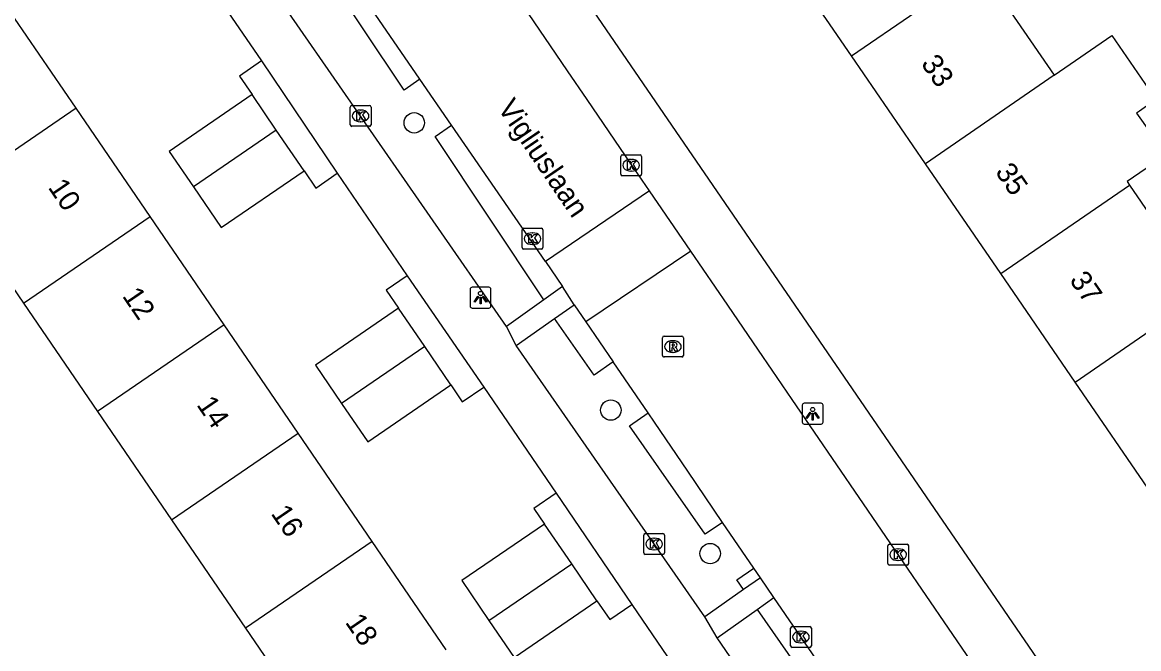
# Model space of a CAD drawing. Extents: x 157466 to 158888, y 383063 to 384677.
# Drawn here: x 158536.9 to 158590.5, y 383754.2 to 383784.2 of the extents above; entities that cross this region are included whole.
import ezdxf

# ---------------------------------------------------------------- set-up
doc = ezdxf.new("R2010")
doc.units = 0
for name, color, linetype in [('IMGEO_Boom', 7, 'Continuous'), ('IMGEO_Kolk', 7, 'Continuous'), ('IMGEO_Lichtpunt', 7, 'Continuous'), ('IMGEO_Openbare_ruimte_label', 7, 'Continuous'), ('IMGEO_Pand', 7, 'Continuous'), ('IMGEO_Pand_nummerreeks', 7, 'Continuous'), ('IMGEO_Rijbaan_lokaal_open', 7, 'Continuous'), ('IMGEO_Rioolput', 7, 'Continuous'), ('IMGEO_Voetpad_open', 7, 'Continuous')]:
    doc.layers.add(name, color=color, linetype=linetype)

msp = doc.modelspace()

# ---------------------------------------------------------------- linework, layer by layer
at = {"layer": 'IMGEO_Boom'}
for centre in [(158555.716, 383779.423), (158565.156, 383765.642), (158569.926, 383758.757)]:
    msp.add_circle(centre, 0.489, dxfattribs=at)
at = {"layer": 'IMGEO_Kolk'}
for p, q in [((158552.64, 383779.329), (158552.64, 383780.181)), ((158552.715, 383780.255), (158553.567, 383780.255)), ((158553.641, 383780.181), (158553.641, 383779.329)), ((158553.128, 383780.035), (158553.153, 383780.035)), ((158553.567, 383779.255), (158552.715, 383779.255)), ((158553.151, 383779.475), (158553.126, 383779.475)), ((158565.633, 383776.961), (158565.633, 383777.813)), ((158565.708, 383777.887), (158566.56, 383777.887)), ((158566.121, 383777.667), (158566.146, 383777.667)), ((158566.634, 383777.813), (158566.634, 383776.961)), ((158566.56, 383776.887), (158565.708, 383776.887)), ((158566.144, 383777.107), (158566.119, 383777.107)), ((158560.894, 383773.438), (158560.894, 383774.29)), ((158560.969, 383774.364), (158561.821, 383774.364)), ((158561.382, 383774.144), (158561.407, 383774.144)), ((158561.895, 383774.29), (158561.895, 383773.438)), ((158561.821, 383773.364), (158560.969, 383773.364)), ((158561.405, 383773.584), (158561.38, 383773.584)), ((158566.808, 383759.717), (158567.66, 383759.717)), ((158566.733, 383758.791), (158566.733, 383759.643)), ((158567.221, 383759.497), (158567.246, 383759.497)), ((158567.734, 383759.643), (158567.734, 383758.791)), ((158578.457, 383758.278), (158578.457, 383759.13)), ((158578.532, 383759.204), (158579.384, 383759.204)), ((158579.458, 383759.13), (158579.458, 383758.278)), ((158567.66, 383758.717), (158566.808, 383758.717)), ((158567.244, 383758.937), (158567.219, 383758.937)), ((158578.945, 383758.984), (158578.97, 383758.984)), ((158579.384, 383758.204), (158578.532, 383758.204)), ((158578.968, 383758.424), (158578.943, 383758.424)), ((158573.785, 383754.328), (158573.785, 383755.18)), ((158573.86, 383755.254), (158574.712, 383755.254)), ((158574.273, 383755.034), (158574.298, 383755.034)), ((158574.786, 383755.18), (158574.786, 383754.328)), ((158574.296, 383754.474), (158574.271, 383754.474)), ((158574.712, 383754.254), (158573.86, 383754.254))]:
    msp.add_line(p, q, dxfattribs=at)
for points in [[(158552.64, 383779.329), (158552.64, 383780.181)], [(158552.715, 383780.255), (158553.567, 383780.255)], [(158553.641, 383780.181), (158553.641, 383779.329)], [(158552.961, 383779.955), (158553.084, 383779.955), (158553.084, 383779.804), (158553.214, 383779.955), (158553.378, 383779.955), (158553.232, 383779.804), (158553.385, 383779.555), (158553.233, 383779.555), (158553.148, 383779.719), (158553.084, 383779.652), (158553.084, 383779.555), (158552.961, 383779.555), (158552.961, 383779.955)], [(158553.567, 383779.255), (158552.715, 383779.255)], [(158565.633, 383776.961), (158565.633, 383777.813)], [(158565.708, 383777.887), (158566.56, 383777.887)], [(158565.954, 383777.587), (158566.077, 383777.587), (158566.077, 383777.436), (158566.207, 383777.587), (158566.371, 383777.587), (158566.225, 383777.436), (158566.378, 383777.187), (158566.226, 383777.187), (158566.141, 383777.351), (158566.077, 383777.284), (158566.077, 383777.187), (158565.954, 383777.187), (158565.954, 383777.587)], [(158566.634, 383777.813), (158566.634, 383776.961)], [(158566.56, 383776.887), (158565.708, 383776.887)], [(158560.894, 383773.438), (158560.894, 383774.29)], [(158560.969, 383774.364), (158561.821, 383774.364)], [(158561.895, 383774.29), (158561.895, 383773.438)], [(158561.215, 383774.064), (158561.338, 383774.064), (158561.338, 383773.913), (158561.468, 383774.064), (158561.632, 383774.064), (158561.486, 383773.913), (158561.639, 383773.664), (158561.487, 383773.664), (158561.402, 383773.828), (158561.338, 383773.761), (158561.338, 383773.664), (158561.215, 383773.664), (158561.215, 383774.064)], [(158561.821, 383773.364), (158560.969, 383773.364)], [(158566.808, 383759.717), (158567.66, 383759.717)], [(158566.733, 383758.791), (158566.733, 383759.643)], [(158567.054, 383759.417), (158567.177, 383759.417), (158567.177, 383759.266), (158567.307, 383759.417), (158567.471, 383759.417), (158567.325, 383759.266), (158567.478, 383759.017), (158567.326, 383759.017), (158567.241, 383759.181), (158567.177, 383759.114), (158567.177, 383759.017), (158567.054, 383759.017), (158567.054, 383759.417)], [(158567.734, 383759.643), (158567.734, 383758.791)], [(158578.457, 383758.278), (158578.457, 383759.13)], [(158578.532, 383759.204), (158579.384, 383759.204)], [(158579.458, 383759.13), (158579.458, 383758.278)], [(158567.66, 383758.717), (158566.808, 383758.717)], [(158578.778, 383758.904), (158578.901, 383758.904), (158578.901, 383758.753), (158579.031, 383758.904), (158579.195, 383758.904), (158579.049, 383758.753), (158579.202, 383758.504), (158579.05, 383758.504), (158578.965, 383758.668), (158578.901, 383758.601), (158578.901, 383758.504), (158578.778, 383758.504), (158578.778, 383758.904)], [(158579.384, 383758.204), (158578.532, 383758.204)], [(158573.785, 383754.328), (158573.785, 383755.18)], [(158573.86, 383755.254), (158574.712, 383755.254)], [(158574.106, 383754.954), (158574.229, 383754.954), (158574.229, 383754.803), (158574.359, 383754.954), (158574.523, 383754.954), (158574.377, 383754.803), (158574.53, 383754.554), (158574.378, 383754.554), (158574.293, 383754.718), (158574.229, 383754.651), (158574.229, 383754.554), (158574.106, 383754.554), (158574.106, 383754.954)], [(158574.786, 383755.18), (158574.786, 383754.328)], [(158574.712, 383754.254), (158573.86, 383754.254)]]:
    msp.add_lwpolyline(points, dxfattribs=at)
for centre, start, end in [((158552.717, 383780.179), 91.552, 178.448), ((158552.717, 383780.179), 91.552, 178.448), ((158553.565, 383780.179), 1.552, 88.448), ((158553.565, 383780.179), 1.552, 88.448), ((158552.717, 383779.331), 181.552, 268.448), ((158552.717, 383779.331), 181.552, 268.448), ((158553.565, 383779.331), 271.552, 358.448), ((158553.565, 383779.331), 271.552, 358.448), ((158565.71, 383777.811), 91.552, 178.448), ((158565.71, 383777.811), 91.552, 178.448), ((158566.558, 383777.811), 1.552, 88.448), ((158566.558, 383777.811), 1.552, 88.448), ((158565.71, 383776.963), 181.552, 268.448), ((158565.71, 383776.963), 181.552, 268.448), ((158566.558, 383776.963), 271.552, 358.448), ((158566.558, 383776.963), 271.552, 358.448), ((158560.971, 383774.288), 91.552, 178.448), ((158560.971, 383774.288), 91.552, 178.448), ((158561.819, 383774.288), 1.552, 88.448), ((158561.819, 383774.288), 1.552, 88.448), ((158560.971, 383773.44), 181.552, 268.448), ((158560.971, 383773.44), 181.552, 268.448), ((158561.819, 383773.44), 271.552, 358.448), ((158561.819, 383773.44), 271.552, 358.448), ((158566.81, 383759.641), 91.552, 178.448), ((158566.81, 383759.641), 91.552, 178.448), ((158567.658, 383759.641), 1.552, 88.448), ((158567.658, 383759.641), 1.552, 88.448), ((158578.534, 383759.128), 91.552, 178.448), ((158578.534, 383759.128), 91.552, 178.448), ((158579.382, 383759.128), 1.552, 88.448), ((158579.382, 383759.128), 1.552, 88.448), ((158566.81, 383758.793), 181.552, 268.448), ((158566.81, 383758.793), 181.552, 268.448), ((158567.658, 383758.793), 271.552, 358.448), ((158567.658, 383758.793), 271.552, 358.448), ((158578.534, 383758.28), 181.552, 268.448), ((158578.534, 383758.28), 181.552, 268.448), ((158579.382, 383758.28), 271.552, 358.448), ((158579.382, 383758.28), 271.552, 358.448), ((158573.862, 383755.178), 91.552, 178.448), ((158573.862, 383755.178), 91.552, 178.448), ((158574.71, 383755.178), 1.552, 88.448), ((158574.71, 383755.178), 1.552, 88.448), ((158573.862, 383754.33), 181.552, 268.448), ((158573.862, 383754.33), 181.552, 268.448), ((158574.71, 383754.33), 271.552, 358.448), ((158574.71, 383754.33), 271.552, 358.448)]:
    msp.add_arc(centre, 0.0765, start, end, dxfattribs=at)
for centre, major_axis, ratio, start_param, end_param in [((158553.127, 383779.755), (-0.387, 0.002), 0.722429, 4.712389, 7.853982), ((158553.152, 383779.755), (-0.39, 0.002), 0.717154, 1.570796, 4.712389), ((158566.12, 383777.387), (-0.387, 0.002), 0.722429, 4.712389, 7.853982), ((158566.145, 383777.387), (-0.39, 0.002), 0.717154, 1.570796, 4.712389), ((158561.381, 383773.864), (-0.387, 0.002), 0.722429, 4.712389, 7.853982), ((158561.406, 383773.864), (-0.39, 0.002), 0.717154, 1.570796, 4.712389), ((158567.22, 383759.217), (-0.387, 0.002), 0.722429, 4.712389, 7.853982), ((158567.245, 383759.217), (-0.39, 0.002), 0.717154, 1.570796, 4.712389), ((158578.944, 383758.704), (-0.387, 0.002), 0.722429, 4.712389, 7.853982), ((158578.969, 383758.704), (-0.39, 0.002), 0.717154, 1.570796, 4.712389), ((158574.272, 383754.754), (-0.387, 0.002), 0.722429, 4.712389, 7.853982), ((158574.297, 383754.754), (-0.39, 0.002), 0.717154, 1.570796, 4.712389)]:
    msp.add_ellipse(centre, major_axis=major_axis, ratio=ratio, start_param=start_param, end_param=end_param, dxfattribs=at)
at = {"layer": 'IMGEO_Lichtpunt'}
for p, q in [((158559.302, 383771.534), (158558.494, 383771.534)), ((158559.302, 383771.534), (158558.494, 383771.534)), ((158558.4, 383771.439), (158558.4, 383770.632)), ((158558.4, 383771.439), (158558.4, 383770.632)), ((158559.396, 383770.632), (158559.396, 383771.439)), ((158559.396, 383770.632), (158559.396, 383771.439)), ((158558.494, 383770.538), (158559.302, 383770.538)), ((158558.494, 383770.538), (158559.302, 383770.538)), ((158574.35, 383765.871), (158574.35, 383765.064)), ((158574.35, 383765.871), (158574.35, 383765.064)), ((158575.252, 383765.966), (158574.444, 383765.966)), ((158575.252, 383765.966), (158574.444, 383765.966)), ((158575.346, 383765.064), (158575.346, 383765.871)), ((158575.346, 383765.064), (158575.346, 383765.871)), ((158574.444, 383764.97), (158575.252, 383764.97)), ((158574.444, 383764.97), (158575.252, 383764.97))]:
    msp.add_line(p, q, dxfattribs=at)
for points in [[(158558.774, 383771.103), (158558.813, 383771.075), (158558.625, 383770.813), (158558.587, 383770.84), (158558.774, 383771.103)], [(158558.876, 383771.055), (158558.923, 383771.055), (158558.923, 383770.733), (158558.876, 383770.733), (158558.876, 383771.055)], [(158558.986, 383771.075), (158559.024, 383771.102), (158559.211, 383770.84), (158559.172, 383770.812), (158558.986, 383771.075)], [(158574.724, 383765.535), (158574.763, 383765.507), (158574.575, 383765.245), (158574.537, 383765.272), (158574.724, 383765.535)], [(158574.826, 383765.487), (158574.873, 383765.487), (158574.873, 383765.165), (158574.826, 383765.165), (158574.826, 383765.487)], [(158574.936, 383765.507), (158574.974, 383765.534), (158575.161, 383765.272), (158575.122, 383765.244), (158574.936, 383765.507)]]:
    msp.add_lwpolyline(points, dxfattribs=at)
for centre in [(158558.899, 383771.237), (158574.849, 383765.669)]:
    msp.add_circle(centre, 0.0994, dxfattribs=at)
for centre, start, end in [((158558.494, 383771.439), 90, 180), ((158558.494, 383771.439), 90, 180), ((158559.302, 383771.439), 0, 90), ((158559.302, 383771.439), 0, 90), ((158558.494, 383770.632), 180, 270), ((158558.494, 383770.632), 180, 270), ((158559.302, 383770.632), 270, 0), ((158559.302, 383770.632), 270, 360), ((158574.444, 383765.871), 90, 180), ((158574.444, 383765.871), 90, 180), ((158575.252, 383765.871), 0, 90), ((158575.252, 383765.871), 0, 90), ((158574.444, 383765.064), 180, 270), ((158574.444, 383765.064), 180, 270), ((158575.252, 383765.064), 270, 0), ((158575.252, 383765.064), 270, 360)]:
    msp.add_arc(centre, 0.0946, start, end, dxfattribs=at)
at = {"layer": 'IMGEO_Pand'}
for points in [[(158576.707, 383782.641), (158573.11, 383787.882)], [(158576.707, 383782.641), (158582.89, 383786.883)], [(158582.89, 383786.883), (158586.444, 383781.704)], [(158539.475, 383780.129), (158535.919, 383785.328)], [(158586.444, 383781.704), (158589.217, 383783.607), (158591.321, 383780.541), (158590.539, 383779.979), (158590.4, 383779.879), (158591.825, 383777.894), (158589.944, 383776.603), (158590.061, 383776.432)], [(158580.261, 383777.462), (158576.707, 383782.641)], [(158586.444, 383781.704), (158580.261, 383777.462)], [(158547.93, 383780.776), (158543.95, 383778.054), (158545.112, 383776.355)], [(158549.092, 383779.077), (158547.93, 383780.776)], [(158539.475, 383780.129), (158533.39, 383775.969)], [(158543.029, 383774.931), (158539.475, 383780.129)], [(158549.092, 383779.077), (158545.112, 383776.355)], [(158550.427, 383777.126), (158549.092, 383779.077)], [(158583.879, 383772.189), (158580.261, 383777.462)], [(158545.112, 383776.355), (158546.447, 383774.404), (158550.427, 383777.126)], [(158583.879, 383772.189), (158590.061, 383776.432)], [(158590.061, 383776.432), (158593.63, 383771.231)], [(158533.39, 383775.969), (158536.946, 383770.771)], [(158536.946, 383770.771), (158543.029, 383774.931)], [(158546.584, 383769.732), (158543.029, 383774.931)], [(158587.448, 383766.988), (158583.879, 383772.189)], [(158587.448, 383766.988), (158593.63, 383771.231)], [(158536.946, 383770.771), (158540.502, 383765.573)], [(158554.961, 383770.528), (158550.97, 383767.798), (158552.227, 383765.96)], [(158556.219, 383768.689), (158554.961, 383770.528)], [(158546.584, 383769.732), (158540.502, 383765.573)], [(158550.14, 383764.533), (158546.584, 383769.732)], [(158556.219, 383768.689), (158552.227, 383765.96)], [(158557.474, 383766.855), (158556.219, 383768.689)], [(158552.227, 383765.96), (158553.483, 383764.124), (158557.474, 383766.855)], [(158591.115, 383761.644), (158587.448, 383766.988)], [(158540.502, 383765.573), (158544.058, 383760.375)], [(158544.058, 383760.375), (158550.14, 383764.533)], [(158553.694, 383759.335), (158550.14, 383764.533)], [(158544.058, 383760.375), (158547.614, 383755.177)], [(158561.966, 383760.175), (158557.995, 383757.458), (158559.305, 383755.542)], [(158563.277, 383758.258), (158561.966, 383760.175)], [(158553.694, 383759.335), (158547.614, 383755.177)], [(158557.249, 383754.136), (158553.694, 383759.335)], [(158559.305, 383755.542), (158563.277, 383758.258)], [(158564.491, 383756.483), (158563.277, 383758.258)], [(158559.305, 383755.542), (158560.52, 383753.766), (158564.491, 383756.483)], [(158547.614, 383755.177), (158551.169, 383749.979)]]:
    msp.add_lwpolyline(points, dxfattribs=at)
at = {"layer": 'IMGEO_Rijbaan_lokaal_open'}
for points in [[(158567.01, 383776.167), (158566.137, 383777.443), (158564.02, 383780.538), (158563.071, 383781.924), (158560.926, 383785.061), (158555.951, 383792.333), (158553.41, 383796.048), (158551.314, 383799.111)], [(158555.99, 383781.523), (158551.898, 383787.469)], [(158557.51, 383779.315), (158555.99, 383781.523)], [(158562.018, 383772.764), (158557.51, 383779.315)], [(158567.01, 383776.167), (158562.018, 383772.764)], [(158568.992, 383773.269), (158567.01, 383776.167)], [(158568.992, 383773.269), (158563.956, 383769.881)], [(158594.553, 383734.695), (158593.962, 383736.374), (158591.954, 383739.532), (158591.558, 383740.117), (158590.576, 383741.581), (158586.687, 383747.402), (158584.91, 383750), (158584.587, 383750.472), (158573.859, 383766.155), (158572.899, 383767.558), (158572.244, 383768.515), (158570.77, 383770.67), (158568.992, 383773.269)], [(158562.018, 383772.764), (158562.836, 383771.575)], [(158563.4, 383770.695), (158562.836, 383771.575)], [(158563.4, 383770.695), (158563.956, 383769.881)], [(158563.956, 383769.881), (158565.275, 383767.948)], [(158566.944, 383765.502), (158565.275, 383767.948)], [(158570.525, 383760.255), (158568.854, 383762.703), (158567.245, 383765.062), (158566.944, 383765.502)], [(158572.027, 383758.055), (158570.525, 383760.255)], [(158572.338, 383757.599), (158572.027, 383758.055)], [(158572.99, 383756.646), (158572.338, 383757.599)], [(158577.986, 383749.362), (158572.99, 383756.646)]]:
    msp.add_lwpolyline(points, dxfattribs=at)
at = {"layer": 'IMGEO_Rioolput'}
for p, q in [((158567.638, 383768.262), (158567.638, 383769.114)), ((158567.713, 383769.188), (158568.565, 383769.188)), ((158568.126, 383768.968), (158568.151, 383768.968)), ((158568.639, 383769.114), (158568.639, 383768.262)), ((158568.149, 383768.408), (158568.124, 383768.408)), ((158568.565, 383768.188), (158567.713, 383768.188))]:
    msp.add_line(p, q, dxfattribs=at)
for points in [[(158567.638, 383768.262), (158567.638, 383769.114)], [(158567.713, 383769.188), (158568.565, 383769.188)], [(158568.227, 383768.886), (158567.975, 383768.888), (158567.975, 383768.488)], [(158568.153, 383768.807), (158568.099, 383768.807), (158568.099, 383768.726)], [(158568.639, 383769.114), (158568.639, 383768.262)], [(158567.975, 383768.488), (158568.099, 383768.488), (158568.099, 383768.65), (158568.11, 383768.65)], [(158568.099, 383768.726), (158568.151, 383768.726)], [(158568.157, 383768.621), (158568.228, 383768.488), (158568.368, 383768.488), (158568.303, 383768.614)], [(158568.565, 383768.188), (158567.713, 383768.188)]]:
    msp.add_lwpolyline(points, dxfattribs=at)
for centre, radius, start, end in [((158567.715, 383769.112), 0.0765, 91.552, 178.448), ((158567.715, 383769.112), 0.0765, 91.552, 178.448), ((158568.159, 383768.711), 0.0964, 77.0061, 93.1865), ((158568.173, 383768.768), 0.0378, 276.6634, 79.6772), ((158568.226, 383768.776), 0.109, 350.3612, 89.416), ((158568.563, 383769.112), 0.0765, 1.552, 88.448), ((158568.563, 383769.112), 0.0765, 1.552, 88.448), ((158567.715, 383768.264), 0.0765, 181.552, 268.448), ((158567.715, 383768.264), 0.0765, 181.552, 268.448), ((158568.109, 383768.597), 0.0533, 26.0293, 88.6989), ((158568.135, 383768.915), 0.19, 274.7715, 282.9687), ((158568.224, 383768.776), 0.112, 277.5842, 350.9817), ((158568.208, 383768.561), 0.108, 29.5134, 73.7905), ((158568.563, 383768.264), 0.0765, 271.552, 358.448), ((158568.563, 383768.264), 0.0765, 271.552, 358.448)]:
    msp.add_arc(centre, radius, start, end, dxfattribs=at)
for centre, major_axis, ratio, start_param, end_param in [((158568.125, 383768.688), (-0.387, 0.002), 0.722429, 4.712389, 7.853982), ((158568.15, 383768.688), (-0.39, 0.002), 0.717154, 1.570796, 4.712389)]:
    msp.add_ellipse(centre, major_axis=major_axis, ratio=ratio, start_param=start_param, end_param=end_param, dxfattribs=at)
at = {"layer": 'IMGEO_Voetpad_open'}
for points in [[(158541.477, 383818.099), (158588.168, 383750), (158596.993, 383736.73), (158608.14, 383720.367)], [(158545.004, 383787.323), (158548.377, 383782.391)], [(158555.99, 383781.523), (158555.228, 383780.998), (158551.235, 383786.995)], [(158560.151, 383769.644), (158549.153, 383785.508)], [(158548.377, 383782.391), (158547.322, 383781.669), (158547.93, 383780.776)], [(158548.377, 383782.391), (158552.02, 383777.003)], [(158561.934, 383770.926), (158556.714, 383778.767), (158557.51, 383779.315)], [(158550.427, 383777.126), (158550.983, 383776.294), (158552.02, 383777.003)], [(158552.02, 383777.003), (158555.382, 383772.086)], [(158555.382, 383772.086), (158554.363, 383771.39), (158554.961, 383770.528)], [(158555.382, 383772.086), (158559.051, 383766.745)], [(158562.836, 383771.575), (158561.934, 383770.926)], [(158561.934, 383770.926), (158560.151, 383769.644)], [(158562.458, 383770.038), (158563.4, 383770.695)], [(158560.605, 383768.745), (158562.458, 383770.038)], [(158565.275, 383767.948), (158564.354, 383767.32), (158562.458, 383770.038)], [(158560.605, 383768.745), (158560.151, 383769.644)], [(158569.673, 383755.716), (158560.605, 383768.745)], [(158557.474, 383766.855), (158558.018, 383766.04), (158559.051, 383766.745)], [(158559.051, 383766.745), (158562.531, 383761.656)], [(158570.525, 383760.255), (158569.684, 383759.681), (158566.049, 383764.891), (158566.944, 383765.502)], [(158562.531, 383761.656), (158561.462, 383760.925), (158561.966, 383760.175)], [(158562.531, 383761.656), (158566.168, 383756.312)], [(158571.533, 383757.03), (158571.208, 383757.496), (158572.027, 383758.055)], [(158572.338, 383757.599), (158571.533, 383757.03)], [(158571.533, 383757.03), (158569.673, 383755.716)], [(158564.491, 383756.483), (158565.115, 383755.593), (158566.168, 383756.312)], [(158572.177, 383756.07), (158572.99, 383756.646)], [(158566.168, 383756.312), (158569.565, 383751.345)], [(158570.265, 383754.715), (158572.177, 383756.07)], [(158572.177, 383756.07), (158577.22, 383748.837), (158577.986, 383749.362)], [(158570.265, 383754.715), (158569.673, 383755.716)], [(158587.772, 383735.091), (158585.033, 383733.181), (158573.499, 383750), (158570.265, 383754.715)]]:
    msp.add_lwpolyline(points, dxfattribs=at)

# ---------------------------------------------------------------- texts
at = {"layer": 'IMGEO_Openbare_ruimte_label'}
msp.add_text('Vigliuslaan', height=1, rotation=304.3256, dxfattribs=at).set_placement((158559.687, 383780.135))
at = {"layer": 'IMGEO_Pand_nummerreeks'}
for s, rotation, p in [('33', 304.458, (158580.021, 383782.265)), ('35', 304.4575, (158583.586, 383777.069)), ('10', 304.3653, (158538.102, 383776.325)), ('37', 304.458, (158587.151, 383771.875)), ('12', 304.3653, (158541.666, 383771.114)), ('14', 304.3653, (158545.235, 383765.896)), ('16', 304.3653, (158548.802, 383760.68)), ('18', 304.3653, (158552.37, 383755.461))]:
    msp.add_text(s, height=1, rotation=rotation, dxfattribs=at).set_placement(p)

doc.saveas('drawing.dxf')
